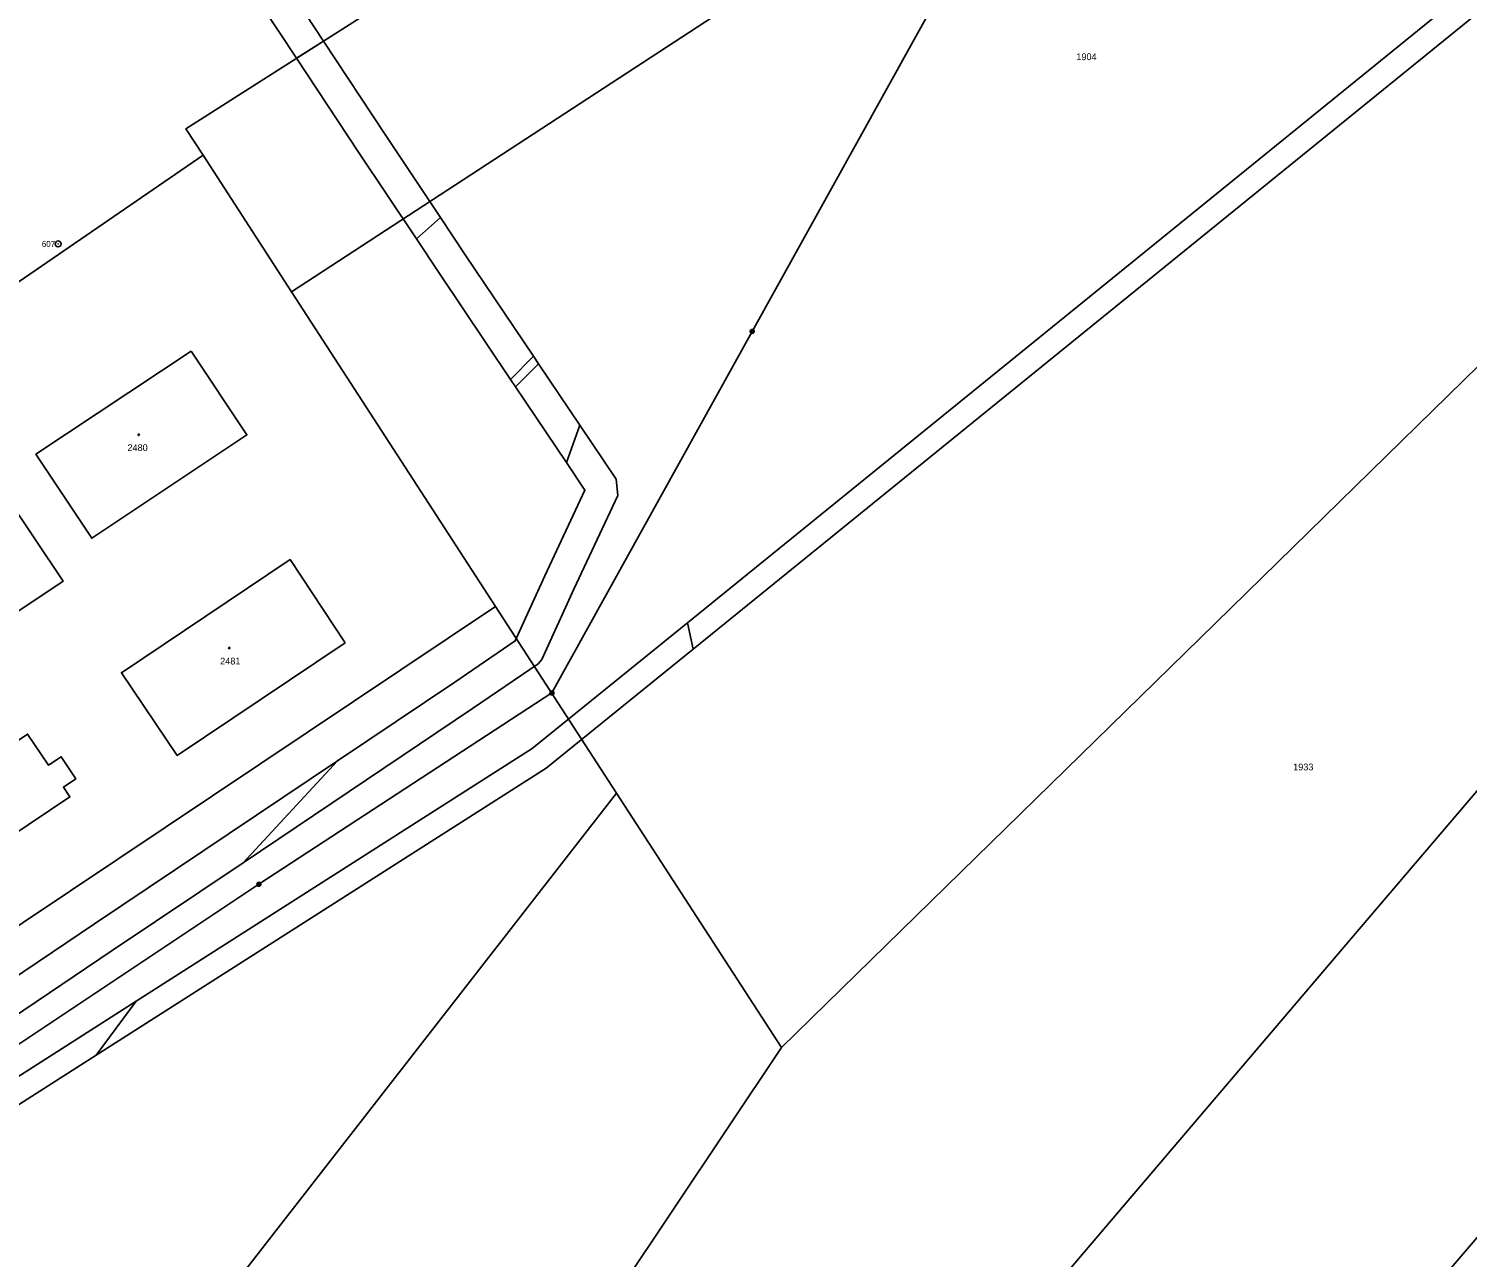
# Model space of a CAD drawing. Extents: x -504988 to -494607, y -1123820 to -1114018.
# Drawn here: x -501929 to -501568.7, y -1120555.7 to -1120247.9 of the extents above; entities that cross this region are included whole.
import ezdxf

# ---------------------------------------------------------------- set-up
doc = ezdxf.new("R2010")
doc.units = 0
for name, color, linetype in [('Hranice parcel', 7, 'Continuous'), ('Parcelní čísla', 7, 'Continuous'), ('Poz předměty', 7, 'Continuous'), ('Věcná břemena k části', 7, 'Continuous'), ('Značky bodu BP', 7, 'Continuous'), ('Značky budov', 7, 'Continuous')]:
    doc.layers.add(name, color=color, linetype=linetype)

msp = doc.modelspace()

# ---------------------------------------------------------------- linework, layer by layer
at = {"layer": 'Hranice parcel'}
for p, q in [((-501885.37, -1120279.59), (-502007.81, -1120363.74)), ((-501885.37, -1120279.59), (-501863.19, -1120313.81)), ((-501863.19, -1120313.81), (-501812.1, -1120392.65)), ((-501812.1, -1120392.65), (-501781.77, -1120439.44)), ((-501781.77, -1120439.44), (-501740.45, -1120503.19)), ((-501740.45, -1120503.19), (-501825.02, -1120629.7))]:
    msp.add_line(p, q, dxfattribs=at)
for points in [[(-501515.9, -1120018.03), (-501580.55, -1120059.69), (-501598.24, -1120074.17), (-501635.33, -1120098.24), (-501649.92, -1120108.83), (-501680.92, -1120130.57), (-501697.82, -1120142.69), (-501720.37, -1120161.34), (-501748.02, -1120180.05), (-501803.84, -1120216.51), (-501846.01, -1120245.19), (-501889.64, -1120273), (-501885.37, -1120279.59)], [(-501863.19, -1120313.81), (-501739.96, -1120233.32), (-501616.74, -1120152.83), (-501493.51, -1120072.34)], [(-501740.45, -1120503.19), (-501635.6, -1120400.62), (-501530.75, -1120298.05), (-501425.9, -1120195.48)], [(-501694.2, -1120589.18), (-501597.62, -1120475.8), (-501501.03, -1120362.43), (-501404.45, -1120249.05)], [(-501583.01, -1120570.44), (-501478.65, -1120448.5), (-501374.29, -1120326.57)], [(-501888.34, -1120328.67), (-501927.26, -1120354.54), (-501913.25, -1120375.59), (-501874.36, -1120349.69), (-501888.34, -1120328.67)], [(-501956.82, -1120405.23), (-501954.37, -1120408.92), (-501920.44, -1120386.33), (-501934.42, -1120365.34), (-501968.27, -1120387.88)], [(-501849.72, -1120401.77), (-501863.56, -1120380.91), (-501905.82, -1120409.29), (-501891.84, -1120430.02), (-501849.72, -1120401.77)], [(-501812.1, -1120392.65), (-501977.66, -1120503.44), (-501984.01, -1120507.69)], [(-501961.52, -1120477.65), (-501960.48, -1120479.2), (-501939.81, -1120465.31), (-501944.79, -1120457.83), (-501918.73, -1120440.37), (-501920.35, -1120437.9), (-501917.25, -1120435.86), (-501920.9, -1120430.31), (-501924.06, -1120432.45), (-501929.3, -1120424.65), (-501955.52, -1120442.25), (-501953.93, -1120444.72), (-501974.4, -1120458.53), (-501966.09, -1120470.93)], [(-501927.21, -1120626.29), (-501854.49, -1120532.87), (-501781.77, -1120439.44)]]:
    msp.add_lwpolyline(points, dxfattribs=at)
at = {"layer": 'Poz předměty'}
for p, q in [((-501697.69, -1120233.41), (-501747.8, -1120323.76)), ((-501747.8, -1120323.76), (-501797.95, -1120414.33)), ((-501797.95, -1120414.33), (-501871.37, -1120462.27)), ((-501871.37, -1120462.27), (-501944.61, -1120511))]:
    msp.add_line(p, q, dxfattribs=at)
for centre, radius in [((-501747.8, -1120323.76), 0.5), ((-501747.8, -1120323.76), 0.4), ((-501747.8, -1120323.76), 0.3), ((-501747.8, -1120323.76), 0.2), ((-501747.8, -1120323.76), 0.1), ((-501797.95, -1120414.33), 0.5), ((-501797.95, -1120414.33), 0.4), ((-501797.95, -1120414.33), 0.3), ((-501797.95, -1120414.33), 0.2), ((-501797.95, -1120414.33), 0.1), ((-501871.37, -1120462.27), 0.5), ((-501871.37, -1120462.27), 0.4), ((-501871.37, -1120462.27), 0.3), ((-501871.37, -1120462.27), 0.2), ((-501871.37, -1120462.27), 0.1)]:
    msp.add_circle(centre, radius, dxfattribs=at)
at = {"layer": 'Věcná břemena k části'}
for points in [[(-501438.03, -1120140.07), (-501434.03, -1120136.82), (-501436.87, -1120131.49), (-501440.86, -1120134.63), (-501587.26, -1120253.46), (-501764.03, -1120396.79), (-501762.57, -1120403.33), (-501583.48, -1120258.12)], [(-501859.72, -1120244.16), (-501864.96, -1120236.29), (-501866.22, -1120234.4), (-501873.12, -1120224.04), (-501879.91, -1120214.05), (-501887.64, -1120202.51), (-501894.04, -1120207.11), (-501886.55, -1120218.51), (-501879.76, -1120228.5), (-501872.1, -1120240), (-501870.88, -1120241.83), (-501866.38, -1120248.58), (-501861.92, -1120255.33), (-501855.17, -1120251.03)], [(-501846.39, -1120278.81), (-501831.91, -1120300.58), (-501825.86, -1120295.23), (-501839.73, -1120274.39), (-501855.17, -1120251.03), (-501861.92, -1120255.33)], [(-501808.3, -1120335.81), (-501802.58, -1120329.97), (-501819.66, -1120304.54), (-501825.86, -1120295.23), (-501831.91, -1120300.58), (-501826.32, -1120308.98)], [(-501807.05, -1120337.67), (-501801.29, -1120331.89), (-501802.58, -1120329.97), (-501808.3, -1120335.81)], [(-501794.33, -1120356.61), (-501790.98, -1120347.24), (-501801.29, -1120331.89), (-501807.05, -1120337.67)], [(-501781.48, -1120364.84), (-501781.88, -1120360.79), (-501790.98, -1120347.24), (-501794.33, -1120356.61), (-501789.69, -1120363.51), (-501799.77, -1120385), (-501807.15, -1120401.29), (-501822.31, -1120411.64), (-501851.7, -1120431.36), (-501875.35, -1120456.87), (-501817.83, -1120418.26), (-501801.43, -1120407.07), (-501800.46, -1120405.92), (-501792.51, -1120388.34)], [(-501762.57, -1120403.33), (-501764.03, -1120396.79), (-501802.89, -1120428.29), (-501902.12, -1120491.59), (-501912.11, -1120505.08), (-501799.37, -1120433.17)], [(-501875.35, -1120456.87), (-501851.7, -1120431.36), (-501912.56, -1120472.21), (-501972.67, -1120512.68), (-501994.65, -1120527.45), (-502000.16, -1120535.23), (-502006.36, -1120544.95), (-501968.21, -1120519.32), (-501908.1, -1120478.85)], [(-501956.88, -1120526.52), (-502010.27, -1120560.63), (-502005.54, -1120564.73), (-501953.66, -1120531.58), (-501912.11, -1120505.08), (-501902.12, -1120491.59)]]:
    msp.add_lwpolyline(points, close=True, dxfattribs=at)
at = {"layer": 'Značky bodu BP'}
for radius in [0.75, 0.03]:
    msp.add_circle((-501921.66, -1120301.83), radius, dxfattribs=at)
at = {"layer": 'Značky budov'}
for centre in [(-501901.47, -1120349.66), (-501878.8, -1120403.07)]:
    msp.add_circle(centre, 0.175, dxfattribs=at)

# ---------------------------------------------------------------- texts
at = {"layer": 'Parcelní čísla'}
for s, p in [('1904', (-501666.57, -1120255.8)), ('2480', (-501904.29, -1120353.73)), ('2481', (-501881.07, -1120407.2)), ('1933', (-501612.26, -1120433.73))]:
    msp.add_text(s, height=1.7, dxfattribs=at).set_placement(p)
at = {"layer": 'Značky bodu BP'}
msp.add_text('607', height=1.5, dxfattribs=at).set_placement((-501925.76, -1120302.58))

doc.saveas('drawing.dxf')
